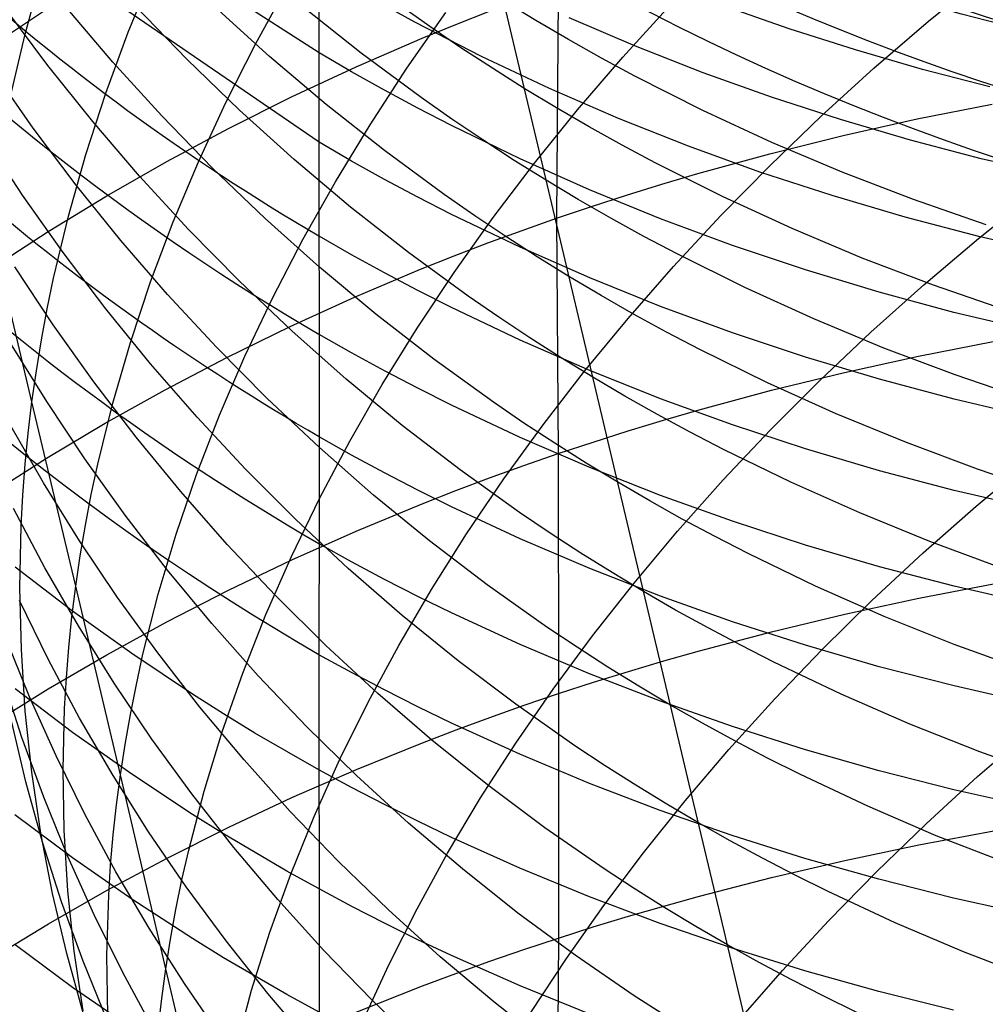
# Model space of a CAD drawing. Extents: x -383 to 1849, y -1185 to -529.
# Tile 581 of 656: x 401.89 to 407.95, y -951.74 to -945.55. Entities that reach past the tile are written whole.
import ezdxf

# ---------------------------------------------------------------- set-up
doc = ezdxf.new("R2010")
doc.units = 0
doc.layers.add('PREDEFINITO', color=7, linetype='CONTINUOUS')

msp = doc.modelspace()

# ---------------------------------------------------------------- linework, layer by layer
at = {"layer": 'PREDEFINITO'}
for p, q in [((401.9226, -945.644, 517.189), (402.0309, -945.252, 516.9198)), ((403.7684, -946.3237, 604.3655), (402.209, -945.2531, 604.8868)), ((402.5699, -945.6331, 514.9336), (402.7264, -945.2523, 514.67)), ((403.7685, -945.7612, 602.9752), (402.9988, -945.2667, 603.205)), ((407.5962, -945.5642, 505.662), (407.9491, -945.2771, 505.4761)), ((403.3715, -945.7039, 512.7018), (403.5736, -945.3373, 512.4467)), ((403.768, -945.3145, 601.8071), (403.7682, -946.2282, 604.1103)), ((405.0266, -945.8565, 546.5505), (404.898, -945.3111, 547.9862)), ((405.2709, -945.3422, 648.1755), (405.261, -946.8007, 649.5627)), ((404.3707, -945.5698, 601.4219), (404.1647, -945.4574, 601.4721)), ((404.4647, -945.5977, 546.4166), (404.2722, -945.4618, 546.3546)), ((405.1302, -945.5587, 548.0854), (404.9275, -945.4352, 548.0307)), ((405.6764, -945.789, 508.1343), (405.9725, -945.4644, 507.9125)), ((406.7214, -945.6107, 598.1858), (406.31, -945.4661, 598.2463)), ((401.6997, -945.7249, 644.957), (402.0568, -945.4886, 645.1948)), ((402.0643, -945.8413, 537.6916), (401.7944, -945.4802, 537.4961)), ((402.4726, -945.8209, 539.5108), (402.1771, -945.4739, 539.3291)), ((402.9372, -945.8023, 541.2985), (402.6171, -945.4712, 541.1309)), ((403.4583, -945.7858, 543.0574), (403.1146, -945.4732, 542.9045)), ((404.0333, -945.7648, 544.7839), (403.667, -945.4735, 544.646)), ((404.3203, -945.8594, 510.5055), (404.5653, -945.5095, 510.2619)), ((404.6273, -945.5846, 647.9286), (404.8398, -945.5012, 648.0137)), ((404.789, -945.7846, 601.3256), (404.3707, -945.5698, 601.4219)), ((404.4168, -945.6705, 647.8406), (404.6273, -945.5846, 647.9286)), ((405.3354, -945.6787, 548.1391), (405.1302, -945.5587, 548.0854)), ((405.7572, -945.7209, 599.7365), (405.3402, -945.5426, 599.8135)), ((407.2538, -945.8588, 505.8565), (407.5962, -945.5642, 505.662)), ((401.8307, -946.0374, 517.4617), (401.9226, -945.644, 517.189)), ((402.4288, -946.0163, 515.2016), (402.5699, -945.6331, 514.9336)), ((404.6597, -945.7303, 546.4776), (404.4647, -945.5977, 546.4166)), ((407.1376, -945.7439, 598.1294), (406.7214, -945.6107, 598.1858)), ((403.1838, -946.074, 512.9621), (403.3715, -945.7039, 512.7018)), ((404.0023, -945.8497, 647.6566), (404.4168, -945.6705, 647.8406)), ((405.5428, -945.7951, 548.1917), (405.3354, -945.6787, 548.1391)), ((403.9733, -945.8807, 602.9193), (403.7685, -945.7612, 602.9752)), ((404.41, -946.0436, 544.918), (404.0333, -945.7648, 544.7839)), ((404.8572, -945.8595, 546.5377), (404.6597, -945.7303, 546.4776)), ((406.1805, -945.8868, 599.6642), (405.7572, -945.7209, 599.7365)), ((407.5581, -945.8658, 598.0771), (407.1376, -945.7439, 598.1294)), ((402.7801, -946.1583, 539.6894), (402.4726, -945.8209, 539.5108)), ((403.2689, -946.1228, 541.4627), (402.9372, -945.8023, 541.2985)), ((403.8131, -946.0867, 543.2067), (403.4583, -945.7858, 543.0574)), ((405.2154, -945.9861, 601.2346), (404.789, -945.7846, 601.3256)), ((405.3925, -946.1194, 508.3635), (405.6764, -945.789, 508.1343)), ((405.7525, -945.9081, 548.2434), (405.5428, -945.7951, 548.1917)), ((401.9733, -946.2349, 536.0495), (401.7171, -945.8695, 535.8431)), ((402.3467, -946.1938, 537.8843), (402.0643, -945.8413, 537.6916)), ((403.5965, -946.0385, 647.4619), (404.0023, -945.8497, 647.6566)), ((404.1804, -945.9969, 602.8648), (403.9733, -945.8807, 602.9193)), ((404.0888, -946.2136, 510.7551), (404.3203, -945.8594, 510.5055)), ((405.0572, -945.9853, 546.5967), (404.8572, -945.8595, 546.5377)), ((405.1627, -946.4285, 545.126), (405.0266, -945.8565, 546.5505)), ((406.6096, -946.0404, 599.5965), (406.1805, -945.8868, 599.6642)), ((406.9221, -946.1603, 506.0595), (407.2538, -945.8588, 505.8565)), ((407.9827, -945.9762, 598.029), (407.5581, -945.8658, 598.0771)), ((406.1784, -946.1233, 548.3437), (405.7525, -945.9081, 548.2434)), ((402.3034, -946.4015, 515.4737), (402.4288, -946.0163, 515.2016)), ((404.3898, -946.1097, 602.8118), (404.1804, -945.9969, 602.8648)), ((405.2596, -946.1076, 546.6547), (405.0572, -945.9853, 546.5967)), ((405.6492, -946.1743, 601.149), (405.2154, -945.9861, 601.2346)), ((403.0109, -946.447, 513.2274), (403.1838, -946.074, 512.9621)), ((403.1998, -946.2366, 647.2569), (403.5965, -946.0385, 647.4619)), ((404.6023, -946.1782, 544.9835), (404.41, -946.0436, 544.918)), ((407.0441, -946.1817, 599.5336), (406.6096, -946.0404, 599.5965)), ((407.5252, -946.1775, 650.2086), (407.9958, -946.0836, 650.3027)), ((403.6118, -946.4323, 541.6233), (403.2689, -946.1228, 541.4627)), ((404.1786, -946.3757, 543.3522), (403.8131, -946.0867, 543.2067)), ((404.6013, -946.2191, 602.7602), (404.3898, -946.1097, 602.8118)), ((405.1209, -946.4551, 508.5996), (405.3925, -946.1194, 508.3635)), ((405.4644, -946.2264, 546.7116), (405.2596, -946.1076, 546.6547)), ((406.6124, -946.3244, 548.4399), (406.1784, -946.1233, 548.3437)), ((402.6414, -946.5371, 538.074), (402.3467, -946.1938, 537.8843)), ((403.0993, -946.4857, 539.8647), (402.7801, -946.1583, 539.6894)), ((404.7971, -946.3095, 545.048), (404.6023, -946.1782, 544.9835)), ((406.0901, -946.3492, 601.0688), (405.6492, -946.1743, 601.149)), ((406.6015, -946.4686, 506.2706), (406.9221, -946.1603, 506.0595)), ((407.4836, -946.3105, 599.4754), (407.0441, -946.1817, 599.5336)), ((407.0598, -946.2816, 650.1029), (407.5252, -946.1775, 650.2086)), ((402.2422, -946.5922, 536.2532), (401.9733, -946.2349, 536.0495)), ((402.8125, -946.4437, 647.0419), (403.1998, -946.2366, 647.2569)), ((403.7682, -946.2282, 604.1103), (403.7682, -946.8182, 605.4903)), ((403.871, -946.5719, 511.0107), (404.0888, -946.2136, 510.7551)), ((405.0308, -946.4277, 602.6613), (404.6013, -946.2191, 602.7602)), ((405.6715, -946.3417, 546.7675), (405.4644, -946.2264, 546.7116)), ((401.9055, -946.6555, 534.4038), (401.6633, -946.2865, 534.1867)), ((403.9732, -946.442, 604.3073), (403.7684, -946.3237, 604.3655)), ((404.9945, -946.4374, 545.1115), (404.7971, -946.3095, 545.048)), ((406.6002, -946.396, 649.9855), (407.0598, -946.2816, 650.1029)), ((407.054, -946.5113, 548.5319), (406.6124, -946.3244, 548.4399)), ((407.9274, -946.427, 599.422), (407.4836, -946.3105, 599.4754)), ((404.5548, -946.6522, 543.4936), (404.1786, -946.3757, 543.3522)), ((405.8808, -946.4535, 546.8223), (405.6715, -946.3417, 546.7675)), ((406.5374, -946.5107, 600.994), (406.0901, -946.3492, 601.0688)), ((402.194, -946.7883, 515.7499), (402.3034, -946.4015, 515.4737)), ((402.4349, -946.6595, 646.8173), (402.8125, -946.4437, 647.0419)), ((402.853, -946.8227, 513.4975), (403.0109, -946.447, 513.2274)), ((403.9659, -946.7304, 541.7801), (403.6118, -946.4323, 541.6233)), ((404.1803, -946.5569, 604.2506), (403.9732, -946.442, 604.3073)), ((404.8621, -946.7958, 508.8424), (405.1209, -946.4551, 508.5996)), ((405.1943, -946.5619, 545.1738), (404.9945, -946.4374, 545.1115)), ((405.4683, -946.6226, 602.5682), (405.0308, -946.4277, 602.6613)), ((405.3051, -947.0279, 543.7138), (405.1627, -946.4285, 545.126)), ((406.306, -946.6667, 546.9287), (405.8808, -946.4535, 546.8223)), ((406.1468, -946.5206, 649.8563), (406.6002, -946.396, 649.9855)), ((408.3753, -946.531, 599.3734), (407.9274, -946.427, 599.422)), ((403.4302, -946.8026, 540.0364), (403.0993, -946.4857, 539.8647)), ((406.2923, -946.7832, 506.4897), (406.6015, -946.4686, 506.2706)), ((406.9906, -946.6588, 600.9246), (406.5374, -946.5107, 600.994)), ((407.5027, -946.684, 548.6197), (407.054, -946.5113, 548.5319)), ((402.9481, -946.8709, 538.2605), (402.6414, -946.5371, 538.074)), ((403.6673, -946.9339, 511.2718), (403.871, -946.5719, 511.0107)), ((404.3897, -946.6685, 604.1954), (404.1803, -946.5569, 604.2506)), ((405.3966, -946.683, 545.2351), (405.1943, -946.5619, 545.1738)), ((405.9226, -946.5868, 649.7874), (406.1468, -946.5206, 649.8563)), ((402.5238, -946.9408, 536.454), (402.2422, -946.5922, 536.2532)), ((405.9133, -946.8039, 602.481), (405.4683, -946.6226, 602.5682)), ((405.7002, -946.6555, 649.7154), (405.9226, -946.5868, 649.7874)), ((402.1607, -947.0169, 534.6184), (401.9055, -946.6555, 534.4038)), ((402.0672, -946.8836, 646.5833), (402.4349, -946.6595, 646.8173)), ((404.6013, -946.7767, 604.1417), (404.3897, -946.6685, 604.1954)), ((404.7468, -946.7857, 543.5627), (404.5548, -946.6522, 543.4936)), ((405.6013, -946.8005, 545.2953), (405.3966, -946.683, 545.2351)), ((405.4796, -946.7268, 649.6405), (405.7002, -946.6555, 649.7154)), ((406.7393, -946.8658, 547.0308), (406.306, -946.6667, 546.9287)), ((407.4493, -946.7935, 600.8606), (406.9906, -946.6588, 600.9246)), ((407.9579, -946.8425, 548.7033), (407.5027, -946.684, 548.6197)), ((407.9105, -946.9278, 504.2472), (408.2638, -946.6448, 504.058)), ((404.3308, -947.0164, 541.9328), (403.9659, -946.7304, 541.7801)), ((405.261, -946.8007, 649.5627), (405.4796, -946.7268, 649.6405)), ((401.9653, -947.9546, 516.5996), (401.6973, -946.8264, 518.0172)), ((402.101, -947.1764, 516.0297), (402.194, -946.7883, 515.7499)), ((402.7105, -947.2007, 513.7721), (402.853, -946.8227, 513.4975)), ((403.7723, -947.1085, 540.2043), (403.4302, -946.8026, 540.0364)), ((403.7682, -946.8182, 605.4903), (403.7683, -947.4357, 606.859)), ((405.0309, -946.983, 604.0388), (404.6013, -946.7767, 604.1417)), ((404.6164, -947.1412, 509.0917), (404.8621, -946.7958, 508.8424)), ((404.9413, -946.9158, 543.6307), (404.7468, -946.7857, 543.5627)), ((405.0443, -946.8772, 649.4819), (405.261, -946.8007, 649.5627)), ((405.261, -946.8007, 649.5627), (405.2713, -948.2786, 650.9282)), ((405.8083, -946.9146, 545.3543), (405.6013, -946.8005, 545.2953)), ((406.3651, -946.9715, 602.3996), (405.9133, -946.8039, 602.481)), ((405.9948, -947.1037, 506.7164), (406.2923, -946.7832, 506.4897)), ((407.9129, -946.9147, 600.8021), (407.4493, -946.7935, 600.8606)), ((401.7099, -947.1158, 646.3405), (402.0672, -946.8836, 646.5833)), ((403.2667, -947.1948, 538.4435), (402.9481, -946.8709, 538.2605)), ((404.8297, -946.9562, 649.3982), (405.0443, -946.8772, 649.4819)), ((407.1802, -947.0509, 547.1285), (406.7393, -946.8658, 547.0308)), ((402.8176, -947.2804, 536.6517), (402.5238, -946.9408, 536.454)), ((403.478, -947.2991, 511.5383), (403.6673, -946.9339, 511.2718)), ((403.9731, -947.0306, 605.6844), (403.7683, -946.9135, 605.745)), ((405.1383, -947.0427, 543.6976), (404.9413, -946.9158, 543.6307)), ((406.0175, -947.0252, 545.4122), (405.8083, -946.9146, 545.3543)), ((407.5676, -947.2181, 504.4452), (407.9105, -946.9278, 504.2472)), ((408.3809, -947.0224, 600.7491), (407.9129, -946.9147, 600.8021)), ((404.6171, -947.0377, 649.3116), (404.8297, -946.9562, 649.3982)), ((405.4685, -947.1758, 603.942), (405.0309, -946.983, 604.0388)), ((406.8233, -947.1254, 602.3241), (406.3651, -946.9715, 602.3996)), ((402.4287, -947.3701, 534.8302), (402.1607, -947.0169, 534.6184)), ((404.1803, -947.1444, 605.6254), (403.9731, -947.0306, 605.6844)), ((404.7062, -947.2902, 542.0813), (404.3308, -947.0164, 541.9328)), ((404.4065, -947.1216, 649.2222), (404.6171, -947.0377, 649.3116)), ((405.3379, -947.1661, 543.7634), (405.1383, -947.0427, 543.6976)), ((405.454, -947.6557, 542.3134), (405.3051, -947.0279, 543.7138)), ((406.4425, -947.236, 545.5247), (406.0175, -947.0252, 545.4122)), ((407.6281, -947.2218, 547.2218), (407.1802, -947.0509, 547.1285)), ((402.0989, -947.47, 532.9808), (401.8577, -947.1052, 532.7555)), ((404.1256, -947.4031, 540.3683), (403.7723, -947.1085, 540.2043)), ((403.992, -947.2968, 649.035), (404.4065, -947.1216, 649.2222)), ((405.7094, -947.4298, 506.9505), (405.9948, -947.1037, 506.7164)), ((407.2874, -947.2655, 602.2544), (406.8233, -947.1254, 602.3241)), ((402.0607, -947.3707, 516.1709), (402.101, -947.1764, 516.0297)), ((403.5968, -947.5082, 538.6228), (403.2667, -947.1948, 538.4435)), ((404.3897, -947.2548, 605.5681), (404.1803, -947.1444, 605.6254)), ((404.3841, -947.4908, 509.3473), (404.6164, -947.1412, 509.0917)), ((405.5398, -947.286, 543.828), (405.3379, -947.1661, 543.7634)), ((405.9135, -947.3551, 603.8513), (405.4685, -947.1758, 603.942)), ((402.5838, -947.5806, 514.051), (402.7105, -947.2007, 513.7721)), ((404.6013, -947.3619, 605.5122), (404.3897, -947.2548, 605.5681)), ((406.8756, -947.4328, 545.6325), (406.4425, -947.236, 545.5247)), ((407.2354, -947.5152, 504.652), (407.5676, -947.2181, 504.4452)), ((408.0826, -947.3787, 547.3106), (407.6281, -947.2218, 547.2218)), ((403.1234, -947.6105, 536.846), (402.8176, -947.2804, 536.6517)), ((403.3034, -947.6673, 511.81), (403.478, -947.2991, 511.5383)), ((403.5862, -947.4813, 648.837), (403.992, -947.2968, 649.035)), ((404.8978, -947.4222, 542.1539), (404.7062, -947.2902, 542.0813)), ((405.7442, -947.4025, 543.8915), (405.5398, -947.286, 543.828)), ((407.7566, -947.3919, 602.1906), (407.2874, -947.2655, 602.2544)), ((402.0247, -947.5653, 516.313), (402.0607, -947.3707, 516.1709)), ((402.7092, -947.7148, 535.039), (402.4287, -947.3701, 534.8302)), ((405.0309, -947.5661, 605.4053), (404.6013, -947.3619, 605.5122)), ((406.3655, -947.5209, 603.7667), (405.9135, -947.3551, 603.8513)), ((403.7683, -947.4357, 606.859), (403.7685, -948.0793, 608.2162)), ((404.4897, -947.6858, 540.5281), (404.1256, -947.4031, 540.3683)), ((405.092, -947.551, 542.2253), (404.8978, -947.4222, 542.1539)), ((405.4364, -947.7612, 507.1918), (405.7094, -947.4298, 506.9505)), ((405.9509, -947.5156, 543.9537), (405.7442, -947.4025, 543.8915)), ((407.3164, -947.6157, 545.7358), (406.8756, -947.4328, 545.6325)), ((408.2306, -947.5046, 602.1328), (407.7566, -947.3919, 602.1906)), ((402.3531, -947.8271, 533.2035), (402.0989, -947.47, 532.9808)), ((403.1895, -947.6749, 648.6286), (403.5862, -947.4813, 648.837)), ((404.1655, -947.8443, 509.6088), (404.3841, -947.4908, 509.3473)), ((401.9929, -947.7599, 516.4559), (402.0247, -947.5653, 516.313)), ((403.9382, -947.8107, 538.7982), (403.5968, -947.5082, 538.6228)), ((403.9733, -947.6467, 607.0502), (403.7685, -947.5308, 607.113)), ((405.4685, -947.757, 605.3047), (405.0309, -947.5661, 605.4053)), ((405.2887, -947.6765, 542.2956), (405.092, -947.551, 542.2253)), ((406.1599, -947.6251, 544.0148), (405.9509, -947.5156, 543.9537)), ((406.8238, -947.6731, 603.6882), (406.3655, -947.5209, 603.7667)), ((406.9143, -947.8189, 504.867), (407.2354, -947.5152, 504.652)), ((402.0581, -947.9519, 531.3414), (401.8312, -947.5844, 531.1056)), ((402.473, -947.9621, 514.334), (402.5838, -947.5806, 514.051)), ((403.4411, -947.9307, 537.0367), (403.1234, -947.6105, 536.846)), ((406.5844, -947.8339, 544.1334), (406.1599, -947.6251, 544.0148)), ((407.7643, -947.7845, 545.8344), (407.3164, -947.6157, 545.7358)), ((407.5336, -947.6666, 651.588), (408.0037, -947.5743, 651.6842)), ((402.8023, -947.8773, 648.41), (403.1895, -947.6749, 648.6286)), ((403.1439, -948.038, 512.0865), (403.3034, -947.6673, 511.81)), ((404.1804, -947.7593, 606.9889), (403.9733, -947.6467, 607.0502)), ((404.8644, -947.9562, 540.6834), (404.4897, -947.6858, 540.5281)), ((405.488, -947.7986, 542.3647), (405.2887, -947.6765, 542.2956)), ((405.6097, -948.3109, 540.927), (405.454, -947.6557, 542.3134)), ((407.2878, -947.8117, 603.6158), (406.8238, -947.6731, 603.6882)), ((407.0687, -947.7689, 651.48), (407.5336, -947.6666, 651.588)), ((403.002, -948.0505, 535.2446), (402.7092, -947.7148, 535.039)), ((401.9653, -947.9546, 516.5996), (401.9929, -947.7599, 516.4559)), ((404.2908, -948.1019, 538.9694), (403.9382, -947.8107, 538.7982)), ((404.3898, -947.8687, 606.9294), (404.1804, -947.7593, 606.9889)), ((405.1762, -948.0974, 507.44), (405.4364, -947.7612, 507.1918)), ((405.9135, -947.9345, 605.2105), (405.4685, -947.757, 605.3047)), ((405.6896, -947.9173, 542.4326), (405.488, -947.7986, 542.3647)), ((406.6095, -947.8812, 651.36), (407.0687, -947.7689, 651.48)), ((407.7572, -947.9367, 603.5497), (407.2878, -947.8117, 603.6158)), ((408.2188, -947.9394, 545.9282), (407.7643, -947.7845, 545.8344)), ((402.6201, -948.1762, 533.4233), (402.3531, -947.8271, 533.2035)), ((402.4248, -948.0881, 648.1816), (402.8023, -947.8773, 648.41)), ((403.961, -948.2014, 509.876), (404.1655, -947.8443, 509.6088)), ((404.6014, -947.9747, 606.8714), (404.3898, -947.8687, 606.9294)), ((407.0171, -948.0287, 544.2472), (406.5844, -947.8339, 544.1334)), ((406.6046, -948.1287, 505.0902), (406.9143, -947.8189, 504.867)), ((403.7704, -948.2405, 537.2236), (403.4411, -947.9307, 537.0367)), ((405.8937, -948.0325, 542.4992), (405.6896, -947.9173, 542.4326)), ((406.3654, -948.0985, 605.1226), (405.9135, -947.9345, 605.2105)), ((406.1565, -948.0036, 651.2281), (406.6095, -947.8812, 651.36)), ((408.2312, -948.048, 603.4897), (407.7572, -947.9367, 603.5497)), ((401.9421, -948.1494, 516.744), (401.9653, -947.9546, 516.5996)), ((402.2401, -949.1119, 515.2047), (401.9653, -947.9546, 516.5996)), ((402.2982, -948.3122, 531.5748), (402.0581, -947.9519, 531.3414)), ((402.3786, -948.3447, 514.6207), (402.473, -947.9621, 514.334)), ((405.031, -948.1769, 606.7604), (404.6014, -947.9747, 606.8714)), ((405.0556, -948.0867, 540.7594), (404.8644, -947.9562, 540.6834)), ((402.9997, -948.4109, 512.3677), (403.1439, -948.038, 512.0865)), ((403.3068, -948.3769, 535.4467), (403.002, -948.0505, 535.2446)), ((406.1001, -948.1443, 542.5646), (405.8937, -948.0325, 542.4992)), ((405.9325, -948.0686, 651.1576), (406.1565, -948.0036, 651.2281)), ((407.4574, -948.2097, 544.3561), (407.0171, -948.0287, 544.2472)), ((402.0387, -948.4629, 529.7005), (401.8265, -948.0933, 529.4544)), ((402.0574, -948.3071, 647.9437), (402.4248, -948.0881, 648.1816)), ((403.7685, -948.0793, 608.2162), (403.7685, -948.7502, 609.5606)), ((404.6542, -948.3814, 539.1363), (404.2908, -948.1019, 538.9694)), ((404.9289, -948.4381, 507.6947), (405.1762, -948.0974, 507.44)), ((405.2495, -948.214, 540.8342), (405.0556, -948.0867, 540.7594)), ((405.7103, -948.1361, 651.0842), (405.9325, -948.0686, 651.1576)), ((406.8237, -948.2491, 605.0411), (406.3654, -948.0985, 605.1226)), ((401.9233, -948.3441, 516.8892), (401.9421, -948.1494, 516.744)), ((402.8996, -948.5168, 533.6401), (402.6201, -948.1762, 533.4233)), ((403.9734, -948.2888, 608.4044), (403.7686, -948.174, 608.4696)), ((405.4686, -948.3659, 606.656), (405.031, -948.1769, 606.7604)), ((405.4899, -948.2061, 651.0077), (405.7103, -948.1361, 651.0842)), ((406.3088, -948.2527, 542.6288), (406.1001, -948.1443, 542.5646)), ((406.3067, -948.4444, 505.3212), (406.6046, -948.1287, 505.0902)), ((404.1111, -948.5396, 537.4064), (403.7704, -948.2405, 537.2236)), ((403.7708, -948.5616, 510.1488), (403.961, -948.2014, 509.876)), ((405.4458, -948.338, 540.9077), (405.2495, -948.214, 540.8342)), ((405.2713, -948.2786, 650.9282), (405.4899, -948.2061, 651.0077)), ((407.2878, -948.3863, 604.966), (406.8237, -948.2491, 605.0411)), ((407.9049, -948.3767, 544.4601), (407.4574, -948.2097, 544.3561)), ((401.7002, -948.5339, 647.6968), (402.0574, -948.3071, 647.9437)), ((404.1805, -948.4004, 608.3409), (403.9734, -948.2888, 608.4044)), ((405.0548, -948.3536, 650.8457), (405.2713, -948.2786, 650.9282)), ((405.2713, -948.2786, 650.9282), (405.273, -949.786, 652.2607)), ((405.7712, -948.9925, 539.5537), (405.6097, -948.3109, 540.927)), ((406.7327, -948.4591, 542.7534), (406.3088, -948.2527, 542.6288)), ((401.9086, -948.5388, 517.035), (401.9233, -948.3441, 516.8892)), ((402.5514, -948.665, 531.8055), (402.2982, -948.3122, 531.5748)), ((402.3376, -948.5363, 514.7654), (402.3786, -948.3447, 514.6207)), ((404.8402, -948.4312, 650.7603), (405.0548, -948.3536, 650.8457)), ((405.6447, -948.4586, 540.98), (405.4458, -948.338, 540.9077)), ((405.9136, -948.5415, 606.5583), (405.4686, -948.3659, 606.656)), ((407.8956, -948.6085, 503.0696), (408.2395, -948.3217, 502.8672)), ((402.8713, -948.7856, 512.6533), (402.9997, -948.4109, 512.3677)), ((403.6235, -948.6934, 535.6451), (403.3068, -948.3769, 535.4467)), ((404.3898, -948.5086, 608.2791), (404.1805, -948.4004, 608.3409)), ((404.6277, -948.5111, 650.6719), (404.8402, -948.4312, 650.7603)), ((405.0283, -948.6487, 539.2986), (404.6542, -948.3814, 539.1363)), ((407.7571, -948.5099, 604.8973), (407.2878, -948.3863, 604.966)), ((408.3589, -948.5297, 544.5591), (407.9049, -948.3767, 544.4601)), ((402.2645, -948.8258, 529.9444), (402.0387, -948.4629, 529.7005)), ((404.6951, -948.783, 507.9559), (404.9289, -948.4381, 507.6947)), ((405.846, -948.5758, 541.0511), (405.6447, -948.4586, 540.98)), ((406.0207, -948.7655, 505.5598), (406.3067, -948.4444, 505.3212)), ((407.1648, -948.6517, 542.873), (406.7327, -948.4591, 542.7534)), ((401.8982, -948.7333, 517.1814), (401.9086, -948.5388, 517.035)), ((402.3009, -948.7281, 514.911), (402.3376, -948.5363, 514.7654)), ((403.1915, -948.8485, 533.8535), (402.8996, -948.5168, 533.6401)), ((404.4628, -948.8274, 537.5849), (404.1111, -948.5396, 537.4064)), ((404.6014, -948.6136, 608.219), (404.3898, -948.5086, 608.2791)), ((404.4172, -948.5935, 650.5806), (404.6277, -948.5111, 650.6719)), ((406.3655, -948.7039, 606.4671), (405.9136, -948.5415, 606.5583)), ((408.2311, -948.6201, 604.8351), (407.7571, -948.5099, 604.8973)), ((403.5953, -948.9246, 510.4268), (403.7708, -948.5616, 510.1488)), ((404.0027, -948.7654, 650.3896), (404.4172, -948.5935, 650.5806)), ((405.031, -948.8137, 608.104), (404.6014, -948.6136, 608.219)), ((406.0498, -948.6896, 541.1209), (405.846, -948.5758, 541.0511)), ((407.5625, -948.9021, 503.2807), (407.8956, -948.6085, 503.0696)), ((402.0457, -948.9959, 528.0547), (401.8484, -948.6244, 527.7983)), ((402.8174, -949.0097, 532.0332), (402.5514, -948.665, 531.8055)), ((405.2192, -948.7777, 539.3779), (405.0283, -948.6487, 539.2986)), ((407.6046, -948.8304, 542.9874), (407.1648, -948.6517, 542.873)), ((401.8901, -949.1218, 517.476), (401.8982, -948.7333, 517.1814)), ((402.2684, -948.9199, 515.0575), (402.3009, -948.7281, 514.911)), ((403.9517, -948.9996, 535.8395), (403.6235, -948.6934, 535.6451)), ((406.2559, -948.8, 541.1894), (406.0498, -948.6896, 541.1209)), ((406.8238, -948.853, 606.3826), (406.3655, -948.7039, 606.4671)), ((402.7588, -949.1618, 512.943), (402.8713, -948.7856, 512.6533)), ((403.597, -948.9464, 650.1876), (404.0027, -948.7654, 650.3896)), ((403.7685, -948.7502, 609.5606), (403.7678, -949.4476, 610.8909)), ((404.4749, -949.1316, 508.2232), (404.6951, -948.783, 507.9559)), ((405.4128, -948.9034, 539.456), (405.2192, -948.7777, 539.3779)), ((405.7472, -949.0917, 505.8056), (406.0207, -948.7655, 505.5598)), ((406.4642, -948.907, 541.2566), (406.2559, -948.8, 541.1894)), ((402.5036, -949.1816, 530.1858), (402.2645, -948.8258, 529.9444)), ((403.4954, -949.1708, 534.0632), (403.1915, -948.8485, 533.8535)), ((403.9733, -948.9582, 609.7458), (403.7686, -948.8447, 609.8132)), ((404.8255, -949.1035, 537.7588), (404.4628, -948.8274, 537.5849)), ((405.4685, -949.0007, 607.9959), (405.031, -948.8137, 608.104)), ((407.2879, -948.9888, 606.3048), (406.8238, -948.853, 606.3826)), ((408.0516, -948.9954, 543.0968), (407.6046, -948.8304, 542.9874)), ((402.2401, -949.1119, 515.2047), (402.2684, -948.9199, 515.0575)), ((403.4348, -949.2901, 510.7097), (403.5953, -948.9246, 510.4268)), ((405.6088, -949.0259, 539.5329), (405.4128, -948.9034, 539.456)), ((406.8875, -949.1108, 541.387), (406.4642, -948.907, 541.2566)), ((407.2403, -949.202, 503.5004), (407.5625, -948.9021, 503.2807)), ((402.22, -949.2684, 613.0978), (401.8589, -948.991, 613.2748)), ((403.2003, -949.1363, 649.9749), (403.597, -948.9464, 650.1876)), ((404.1804, -949.0685, 609.6801), (403.9733, -948.9582, 609.7458)), ((407.7572, -949.1111, 606.2337), (407.2879, -948.9888, 606.3048)), ((402.2568, -949.361, 528.3092), (402.0457, -948.9959, 528.0547)), ((403.0959, -949.346, 532.2578), (402.8174, -949.0097, 532.0332)), ((404.2914, -949.2951, 536.0297), (403.9517, -948.9996, 535.8395)), ((405.9134, -949.1746, 607.8946), (405.4685, -949.0007, 607.9959)), ((405.8074, -949.1451, 539.6084), (405.6088, -949.0259, 539.5329)), ((405.939, -949.7003, 538.1944), (405.7712, -948.9925, 539.5537)), ((402.2162, -949.3038, 515.3527), (402.2401, -949.1119, 515.2047)), ((402.5208, -950.2953, 513.8345), (402.2401, -949.1119, 515.2047)), ((404.3898, -949.1755, 609.6162), (404.1804, -949.0685, 609.6801)), ((405.1988, -949.3676, 537.928), (404.8255, -949.1035, 537.7588)), ((405.4863, -949.4227, 506.0586), (405.7472, -949.0917, 505.8056)), ((407.319, -949.3009, 541.5123), (406.8875, -949.1108, 541.387)), ((407.5352, -949.187, 652.9326), (408.0052, -949.0967, 653.0306)), ((408.2312, -949.2201, 606.1693), (407.7572, -949.1111, 606.2337)), ((401.8986, -949.5093, 517.7726), (401.8901, -949.1218, 517.476)), ((402.6627, -949.5391, 513.2366), (402.7588, -949.1618, 512.943)), ((402.813, -949.3347, 649.7519), (403.2003, -949.1363, 649.9749)), ((403.8111, -949.4834, 534.2692), (403.4954, -949.1708, 534.0632)), ((404.2688, -949.4837, 508.4963), (404.4749, -949.1316, 508.2232)), ((404.6013, -949.2793, 609.554), (404.3898, -949.1755, 609.6162)), ((406.0084, -949.2609, 539.6826), (405.8074, -949.1451, 539.6084)), ((406.3653, -949.3352, 607.8002), (405.9134, -949.1746, 607.8946)), ((402.0684, -949.5739, 526.4191), (401.8862, -949.2021, 526.1532)), ((402.7557, -949.5298, 530.4245), (402.5036, -949.1816, 530.1858)), ((406.9296, -949.5079, 503.7284), (407.2403, -949.202, 503.5004)), ((407.0704, -949.2872, 652.8226), (407.5352, -949.187, 652.9326)), ((402.5917, -949.5349, 612.9273), (402.22, -949.2684, 613.0978)), ((403.2897, -949.6577, 510.9974), (403.4348, -949.2901, 510.7097)), ((404.6421, -949.5795, 536.2154), (404.2914, -949.2951, 536.0297)), ((405.0308, -949.4772, 609.4351), (404.6013, -949.2793, 609.554)), ((406.2119, -949.3733, 539.7555), (406.0084, -949.2609, 539.6826)), ((406.6112, -949.3972, 652.7004), (407.0704, -949.2872, 652.8226)), ((402.1966, -949.4957, 515.5015), (402.2162, -949.3038, 515.3527)), ((402.4814, -949.7196, 528.5613), (402.2568, -949.361, 528.3092)), ((402.4353, -949.5415, 649.5189), (402.813, -949.3347, 649.7519)), ((403.3868, -949.6735, 532.4789), (403.0959, -949.346, 532.2578)), ((406.8236, -949.4826, 607.7128), (406.3653, -949.3352, 607.8002)), ((407.7582, -949.4774, 541.6322), (407.319, -949.3009, 541.5123)), ((405.3893, -949.495, 538.0107), (405.1988, -949.3676, 537.928)), ((405.2385, -949.7581, 506.3183), (405.4863, -949.4227, 506.0586)), ((406.1582, -949.5169, 652.566), (406.6112, -949.3972, 652.7004)), ((406.4177, -949.4823, 539.8271), (406.2119, -949.3733, 539.7555)), ((401.95, -949.8051, 524.5055), (401.7977, -949.4281, 524.229)), ((403.7678, -949.4476, 610.8909), (403.7678, -950.1703, 612.2065)), ((404.1384, -949.7858, 534.4709), (403.8111, -949.4834, 534.2692)), ((404.077, -949.8389, 508.775), (404.2688, -949.4837, 508.4963)), ((405.4683, -949.662, 609.3232), (405.0308, -949.4772, 609.4351)), ((406.6257, -949.588, 539.8973), (406.4177, -949.4823, 539.8271)), ((407.2876, -949.6169, 607.6323), (406.8236, -949.4826, 607.7128)), ((408.2047, -949.6401, 541.7467), (407.7582, -949.4774, 541.6322)), ((401.9236, -949.8954, 518.0709), (401.8986, -949.5093, 517.7726)), ((402.0677, -949.7562, 649.2763), (402.4353, -949.5415, 649.5189)), ((402.1813, -949.6876, 515.6509), (402.1966, -949.4957, 515.5015)), ((402.9738, -949.7899, 612.7636), (402.5917, -949.5349, 612.9273)), ((402.6209, -949.728, 513.3848), (402.6627, -949.5391, 513.2366)), ((403.0206, -949.8701, 530.6601), (402.7557, -949.5298, 530.4245)), ((403.9726, -949.654, 611.073), (403.7679, -949.5418, 611.1427)), ((405.5825, -949.6191, 538.0921), (405.3893, -949.495, 538.0107)), ((405.9342, -949.5805, 652.4943), (406.1582, -949.5169, 652.566)), ((406.6305, -949.8195, 503.9643), (406.9296, -949.5079, 503.7284)), ((402.2646, -949.94, 526.6832), (402.0684, -949.5739, 526.4191)), ((405.0037, -949.8524, 536.3964), (404.6421, -949.5795, 536.2154)), ((405.712, -949.6466, 652.4195), (405.9342, -949.5805, 652.4943)), ((407.0484, -949.7891, 540.0336), (406.6257, -949.588, 539.8973)), ((403.1603, -950.0269, 511.2895), (403.2897, -949.6577, 510.9974)), ((404.1795, -949.763, 611.0051), (403.9726, -949.654, 611.073)), ((405.9133, -949.8338, 609.2185), (405.4683, -949.662, 609.3232)), ((405.4915, -949.715, 652.3416), (405.712, -949.6466, 652.4195)), ((405.7782, -949.7401, 538.1722), (405.5825, -949.6191, 538.0921)), ((407.7569, -949.7378, 607.5588), (407.2876, -949.6169, 607.6323)), ((401.9025, -950.0604, 522.5748), (401.781, -949.6801, 522.2889)), ((402.1702, -949.8792, 515.801), (402.1813, -949.6876, 515.6509)), ((402.7192, -950.0711, 528.8109), (402.4814, -949.7196, 528.5613)), ((402.5833, -949.917, 513.5339), (402.6209, -949.728, 513.3848)), ((403.6897, -949.9917, 532.6962), (403.3868, -949.6735, 532.4789)), ((405.273, -949.786, 652.2607), (405.4915, -949.715, 652.3416)), ((406.113, -950.435, 536.8502), (405.939, -949.7003, 538.1944)), ((401.7103, -949.9786, 649.0244), (402.0677, -949.7562, 649.2763)), ((402.2201, -950.0297, 614.4179), (401.8589, -949.7559, 614.6004)), ((403.1686, -949.913, 612.6844), (402.9738, -949.7899, 612.7636)), ((404.4772, -950.0777, 534.6683), (404.1384, -949.7858, 534.4709)), ((404.3888, -949.8688, 610.9391), (404.1795, -949.763, 611.0051)), ((405.004, -950.0975, 506.5846), (405.2385, -949.7581, 506.3183)), ((405.0565, -949.8594, 652.1767), (405.273, -949.786, 652.2607)), ((405.273, -949.786, 652.2607), (405.2721, -951.3205, 653.5616)), ((405.9764, -949.8577, 538.2509), (405.7782, -949.7401, 538.1722)), ((407.4794, -949.9767, 540.1645), (407.0484, -949.7891, 540.0336)), ((408.231, -949.8455, 607.4923), (407.7569, -949.7378, 607.5588)), ((402.1168, -950.1771, 524.7808), (401.95, -949.8051, 524.5055)), ((403.8999, -950.1967, 509.0591), (404.077, -949.8389, 508.775)), ((405.376, -950.1132, 536.5724), (405.0037, -949.8524, 536.3964)), ((406.3651, -949.9926, 609.121), (405.9133, -949.8338, 609.2185)), ((406.3434, -950.1364, 504.208), (406.6305, -949.8195, 503.9643)), ((401.9647, -950.2796, 518.3706), (401.9236, -949.8954, 518.0709)), ((402.1606, -950.2621, 516.1029), (402.1702, -949.8792, 515.801)), ((402.5499, -950.1062, 513.6838), (402.5833, -949.917, 513.5339)), ((403.2981, -950.202, 530.8924), (403.0206, -949.8701, 530.6601)), ((403.3659, -950.0332, 612.6069), (403.1686, -949.913, 612.6844)), ((404.6002, -949.9714, 610.8749), (404.3888, -949.8688, 610.9391)), ((404.8419, -949.9353, 652.0897), (405.0565, -949.8594, 652.1767)), ((406.1771, -949.972, 538.3283), (405.9764, -949.8577, 538.2509)), ((401.926, -950.34, 520.6245), (401.8363, -949.9578, 520.3304)), ((402.4746, -950.2998, 526.9453), (402.2646, -949.94, 526.6832)), ((405.0293, -950.167, 610.752), (404.6002, -949.9714, 610.8749)), ((404.6294, -950.0135, 651.9997), (404.8419, -949.9353, 652.0897)), ((406.3802, -950.0829, 538.4042), (406.1771, -949.972, 538.3283)), ((407.9182, -950.1507, 540.2898), (407.4794, -949.9767, 540.1645)), ((402.5919, -950.2927, 614.2422), (402.2201, -950.0297, 614.4179)), ((403.0468, -950.3975, 511.5858), (403.1603, -950.0269, 511.2895)), ((403.5657, -950.1502, 612.5313), (403.3659, -950.0332, 612.6069)), ((404.0045, -950.3002, 532.9096), (403.6897, -949.9917, 532.6962)), ((404.4189, -950.0941, 651.9068), (404.6294, -950.0135, 651.9997)), ((406.8233, -950.1383, 609.0307), (406.3651, -949.9926, 609.121)), ((407.9052, -950.3068, 501.932), (408.2398, -950.0171, 501.7167)), ((402.039, -950.4366, 522.86), (401.9025, -950.0604, 522.5748)), ((402.9701, -950.4151, 529.0577), (402.7192, -950.0711, 528.8109)), ((404.0044, -950.2621, 651.7124), (404.4189, -950.0941, 651.9068)), ((404.827, -950.3584, 534.8611), (404.4772, -950.0777, 534.6683)), ((404.7832, -950.4406, 506.8571), (405.004, -950.0975, 506.5846)), ((406.5856, -950.1905, 538.4788), (406.3802, -950.0829, 538.4042)), ((402.5208, -950.2953, 513.8345), (402.5499, -950.1062, 513.6838)), ((403.768, -950.2642, 612.4575), (403.5657, -950.1502, 612.5313)), ((405.566, -950.2391, 536.6584), (405.376, -950.1132, 536.5724)), ((406.0687, -950.4582, 504.4591), (406.3434, -950.1364, 504.208)), ((407.2874, -950.2709, 608.9475), (406.8233, -950.1383, 609.0307)), ((408.3641, -950.3111, 540.4095), (407.9182, -950.1507, 540.2898)), ((402.2977, -950.5437, 525.0546), (402.1168, -950.1771, 524.7808)), ((403.588, -950.5252, 531.1211), (403.2981, -950.202, 530.8924)), ((403.7378, -950.5569, 509.3483), (403.8999, -950.1967, 509.0591)), ((403.7678, -950.1703, 612.2065), (403.7686, -950.9189, 613.5081)), ((405.4665, -950.3498, 610.6365), (405.0293, -950.167, 610.752)), ((406.7934, -950.2948, 538.552), (406.5856, -950.1905, 538.4788)), ((402.0219, -950.6617, 518.6713), (401.9647, -950.2796, 518.3706)), ((402.1677, -950.6438, 516.4069), (402.1606, -950.2621, 516.1029)), ((403.5986, -950.4392, 651.5068), (404.0044, -950.2621, 651.7124)), ((403.9726, -950.375, 612.3856), (403.768, -950.2642, 612.4575)), ((405.7587, -950.3617, 536.7431), (405.566, -950.2391, 536.6584)), ((407.7566, -950.3904, 608.8716), (407.2874, -950.2709, 608.9475)), ((402.031, -950.7189, 520.9187), (401.926, -950.34, 520.6245)), ((402.6981, -950.653, 527.2051), (402.4746, -950.2998, 526.9453)), ((402.4961, -950.4845, 513.9861), (402.5208, -950.2953, 513.8345)), ((402.8055, -951.5138, 512.4977), (402.5208, -950.2953, 513.8345)), ((402.9741, -950.5444, 614.0735), (402.5919, -950.2927, 614.2422)), ((404.331, -950.5986, 533.1187), (404.0045, -950.3002, 532.9096)), ((405.9111, -950.5197, 610.5283), (405.4665, -950.3498, 610.6365)), ((407.2154, -950.4931, 538.6941), (406.7934, -950.2948, 538.552)), ((407.5817, -950.6028, 502.1559), (407.9052, -950.3068, 501.932)), ((402.9496, -950.7691, 511.8862), (403.0468, -950.3975, 511.5858)), ((404.1795, -950.4827, 612.3156), (403.9726, -950.375, 612.3856)), ((405.1877, -950.6277, 535.049), (404.827, -950.3584, 534.8611)), ((405.9538, -950.4811, 536.8265), (405.7587, -950.3617, 536.7431)), ((408.2306, -950.4968, 608.803), (407.7566, -950.3904, 608.8716)), ((402.19, -950.8082, 523.1444), (402.039, -950.4366, 522.86)), ((403.2338, -950.7512, 529.3013), (402.9701, -950.4151, 529.0577)), ((403.2019, -950.6249, 651.2903), (403.5986, -950.4392, 651.5068)), ((404.5764, -950.787, 507.1356), (404.7832, -950.4406, 506.8571)), ((405.8066, -950.7847, 504.7175), (406.0687, -950.4582, 504.4591)), ((406.2934, -951.1955, 535.5206), (406.113, -950.435, 536.8502)), ((402.4756, -950.6736, 514.1384), (402.4961, -950.4845, 513.9861)), ((403.89, -950.8391, 531.3459), (403.588, -950.5252, 531.1211)), ((404.3888, -950.5872, 612.2475), (404.1795, -950.4827, 612.3156)), ((406.3625, -950.6767, 610.4276), (405.9111, -950.5197, 610.5283)), ((406.1515, -950.5973, 536.9084), (405.9538, -950.4811, 536.8265)), ((407.6458, -950.6781, 538.8306), (407.2154, -950.4931, 538.6941)), ((402.2199, -950.8165, 615.7215), (401.8587, -950.5464, 615.9093)), ((402.4927, -950.9045, 525.3265), (402.2977, -950.5437, 525.0546)), ((403.169, -950.6659, 613.9919), (402.9741, -950.5444, 614.0735)), ((403.5911, -950.9191, 509.6423), (403.7378, -950.5569, 509.3483)), ((404.6688, -950.8865, 533.3232), (404.331, -950.5986, 533.1187)), ((404.6002, -950.6885, 612.1813), (404.3888, -950.5872, 612.2475)), ((406.3517, -950.7102, 536.989), (406.1515, -950.5973, 536.9084)), ((402.1912, -951.024, 516.7127), (402.1677, -950.6438, 516.4069)), ((402.9348, -950.9992, 527.4622), (402.6981, -950.653, 527.2051)), ((402.8146, -950.8189, 651.0633), (403.2019, -950.6249, 651.2903)), ((405.5592, -950.8852, 535.2317), (405.1877, -950.6277, 535.049)), ((407.2694, -950.9045, 502.3883), (407.5817, -950.6028, 502.1559)), ((407.536, -950.736, 654.244), (408.0064, -950.6479, 654.3434)), ((402.0948, -951.0411, 518.9728), (402.0219, -950.6617, 518.6713)), ((402.1512, -951.094, 521.2126), (402.031, -950.7189, 520.9187)), ((402.4594, -950.8627, 514.2914), (402.4756, -950.6736, 514.1384)), ((403.3665, -950.7845, 613.9121), (403.169, -950.6659, 613.9919)), ((405.0294, -950.8816, 612.0546), (404.6002, -950.6885, 612.1813)), ((406.5542, -950.8197, 537.0681), (406.3517, -950.7102, 536.989)), ((406.8203, -950.8208, 610.3343), (406.3625, -950.6767, 610.4276)), ((408.0839, -950.8495, 538.9612), (407.6458, -950.6781, 538.8306)), ((402.9073, -950.9552, 512.0377), (402.9496, -950.7691, 511.8862)), ((403.51, -951.0791, 529.5415), (403.2338, -950.7512, 529.3013)), ((407.0708, -950.8338, 654.1322), (407.536, -950.736, 654.244)), ((402.3556, -951.1748, 523.4275), (402.19, -950.8082, 523.1444)), ((402.5918, -951.0759, 615.5406), (402.2199, -950.8165, 615.7215)), ((402.4369, -951.0211, 650.8262), (402.8146, -950.8189, 651.0633)), ((403.5664, -950.9, 613.8342), (403.3665, -950.7845, 613.9121)), ((404.2039, -951.1434, 531.5666), (403.89, -950.8391, 531.3459)), ((404.3839, -951.1364, 507.4199), (404.5764, -950.787, 507.1356)), ((405.5576, -951.1154, 504.9827), (405.8066, -950.7847, 504.7175)), ((406.7592, -950.9259, 537.1457), (406.5542, -950.8197, 537.0681)), ((406.6112, -950.9411, 654.0082), (407.0708, -950.8338, 654.1322)), ((407.2839, -950.9519, 610.2485), (406.8203, -950.8208, 610.3343)), ((402.4475, -951.0515, 514.4451), (402.4594, -950.8627, 514.2914)), ((402.7015, -951.2591, 525.5964), (402.4927, -950.9045, 525.3265)), ((403.7687, -951.0124, 613.7582), (403.5664, -950.9, 613.8342)), ((405.0178, -951.1635, 533.523), (404.6688, -950.8865, 533.3232)), ((405.4665, -951.0621, 611.9355), (405.0294, -950.8816, 612.0546)), ((405.7488, -951.0093, 535.321), (405.5592, -950.8852, 535.2317)), ((406.9688, -951.2118, 502.6289), (407.2694, -950.9045, 502.3883)), ((402.8691, -951.1413, 512.1902), (402.9073, -950.9552, 512.0377)), ((403.46, -951.2828, 509.9408), (403.5911, -950.9191, 509.6423)), ((403.7686, -950.9189, 613.5081), (403.7685, -951.6926, 614.7933)), ((406.1578, -951.0579, 653.8717), (406.6112, -950.9411, 654.0082)), ((406.9664, -951.0288, 537.2219), (406.7592, -950.9259, 537.1457)), ((407.7527, -951.0701, 610.1702), (407.2839, -950.9519, 610.2485)), ((402.0692, -951.2311, 650.5794), (402.4369, -951.0211, 650.8262)), ((402.231, -951.4025, 517.0198), (402.1912, -951.024, 516.7127)), ((403.1847, -951.3379, 527.7163), (402.9348, -950.9992, 527.4622)), ((403.9735, -951.1217, 613.6841), (403.7687, -951.0124, 613.7582)), ((405.941, -951.1303, 535.409), (405.7488, -951.0093, 535.321)), ((407.3874, -951.2247, 537.3699), (406.9664, -951.0288, 537.2219)), ((402.1833, -951.4176, 519.2746), (402.0948, -951.0411, 518.9728)), ((402.4363, -951.4286, 514.7542), (402.4475, -951.0515, 514.4451)), ((402.974, -951.3242, 615.367), (402.5918, -951.0759, 615.5406)), ((403.7986, -951.3982, 529.778), (403.51, -951.0791, 529.5415)), ((405.9111, -951.2298, 611.824), (405.4665, -951.0621, 611.9355)), ((405.9337, -951.12, 653.7989), (406.1578, -951.0579, 653.8717)), ((408.2262, -951.1753, 610.0993), (407.7527, -951.0701, 610.1702)), ((402.2862, -951.465, 521.5059), (402.1512, -951.094, 521.2126)), ((402.8352, -951.3275, 512.3436), (402.8691, -951.1413, 512.1902)), ((404.1806, -951.2279, 613.612), (403.9735, -951.1217, 613.6841)), ((404.5294, -951.4377, 531.7829), (404.2039, -951.1434, 531.5666)), ((404.2061, -951.4885, 507.7097), (404.3839, -951.1364, 507.4199)), ((405.3219, -951.45, 505.2546), (405.5576, -951.1154, 504.9827)), ((405.7113, -951.1844, 653.7229), (405.9337, -951.12, 653.7989)), ((406.1358, -951.2481, 535.4955), (405.941, -951.1303, 535.409)), ((402.5353, -951.5361, 523.7091), (402.3556, -951.1748, 523.4275)), ((405.3777, -951.429, 533.7176), (405.0178, -951.1635, 533.523)), ((405.4907, -951.2513, 653.6438), (405.7113, -951.1844, 653.7229)), ((406.4798, -951.9813, 534.2068), (406.2934, -951.1955, 535.5206)), ((406.6802, -951.5242, 502.8773), (406.9688, -951.2118, 502.6289)), ((401.7118, -951.4485, 650.3231), (402.0692, -951.2311, 650.5794)), ((402.9237, -951.6072, 525.8639), (402.7015, -951.2591, 525.5964)), ((404.3899, -951.331, 613.5419), (404.1806, -951.2279, 613.612)), ((405.2721, -951.3205, 653.5616), (405.4907, -951.2513, 653.6438)), ((406.3625, -951.3848, 611.7202), (405.9111, -951.2298, 611.824)), ((406.3331, -951.3627, 535.5806), (406.1358, -951.2481, 535.4955)), ((407.8167, -951.4071, 537.5119), (407.3874, -951.2247, 537.3699)), ((402.8055, -951.5138, 512.4977), (402.8352, -951.3275, 512.3436)), ((403.1689, -951.444, 615.283), (402.974, -951.3242, 615.367)), ((403.4474, -951.6689, 527.9673), (403.1847, -951.3379, 527.7163)), ((403.3449, -951.6479, 510.2437), (403.46, -951.2828, 509.9408)), ((404.6015, -951.4309, 613.4737), (404.3899, -951.331, 613.5419)), ((405.0554, -951.3921, 653.4764), (405.2721, -951.3205, 653.5616)), ((405.2721, -951.3205, 653.5616), (405.2603, -952.8833, 654.8289)), ((402.2201, -951.6303, 617.0084), (401.859, -951.3642, 617.2013)), ((402.2867, -951.7787, 517.3281), (402.231, -951.4025, 517.0198)), ((404.0994, -951.7082, 530.0106), (403.7986, -951.3982, 529.778)), ((404.8407, -951.4662, 653.388), (405.0554, -951.3921, 653.4764)), ((406.5328, -951.474, 535.6642), (406.3331, -951.3627, 535.5806)), ((406.8203, -951.527, 611.6241), (406.3625, -951.3848, 611.7202)), ((402.287, -951.7908, 519.5764), (402.1833, -951.4176, 519.2746)), ((402.4417, -951.8046, 515.0655), (402.4363, -951.4286, 514.7542)), ((403.3663, -951.5609, 615.2009), (403.1689, -951.444, 615.283)), ((404.8664, -951.7215, 531.9945), (404.5294, -951.4377, 531.7829)), ((405.031, -951.6214, 613.3433), (404.6015, -951.4309, 613.4737)), ((405.0998, -951.7882, 505.5329), (405.3219, -951.45, 505.2546)), ((405.7483, -951.6828, 533.907), (405.3777, -951.429, 533.7176)), ((408.2538, -951.5763, 537.648), (407.8167, -951.4071, 537.5119)), ((402.4359, -951.8315, 521.7983), (402.2862, -951.465, 521.5059)), ((402.7802, -951.7, 512.6527), (402.8055, -951.5138, 512.4977)), ((403.3986, -953.9965, 509.8697), (402.8055, -951.5138, 512.4977)), ((404.0432, -951.8428, 508.0047), (404.2061, -951.4885, 507.7097)), ((404.628, -951.5425, 653.2966), (404.8407, -951.4662, 653.388)), ((406.4039, -951.8415, 503.1333), (406.6802, -951.5242, 502.8773)), ((406.735, -951.582, 535.7464), (406.5328, -951.474, 535.6642)), ((402.7291, -951.8917, 523.9889), (402.5353, -951.5361, 523.7091)), ((403.5662, -951.6749, 615.1207), (403.3663, -951.5609, 615.2009)), ((404.4175, -951.6212, 653.2022), (404.628, -951.5425, 653.2966)), ((406.9396, -951.6867, 535.827), (406.735, -951.582, 535.7464)), ((407.2839, -951.6564, 611.5357), (406.8203, -951.527, 611.6241)), ((402.5918, -951.8859, 616.8226), (402.2201, -951.6303, 617.0084)), ((403.1594, -951.9483, 526.1286), (402.9237, -951.6072, 525.8639)), ((403.2461, -952.0138, 510.5506), (403.3449, -951.6479, 510.2437)), ((404.0027, -951.7852, 653.0048), (404.4175, -951.6212, 653.2022)), ((405.4685, -951.7992, 613.2207), (405.031, -951.6214, 613.3433)), ((402.7592, -951.8861, 512.8084), (402.7802, -951.7, 512.6527)), ((403.7227, -951.9916, 528.2147), (403.4474, -951.6689, 527.9673)), ((403.7686, -951.7858, 615.0425), (403.5662, -951.6749, 615.1207)), ((403.7685, -951.6926, 614.7933), (403.7679, -952.4925, 616.0625)), ((404.412, -952.0087, 530.2388), (404.0994, -951.7082, 530.0106)), ((405.9375, -951.8052, 533.9995), (405.7483, -951.6828, 533.907)), ((407.1464, -951.7881, 535.9061), (406.9396, -951.6867, 535.827)), ((407.7527, -951.773, 611.455), (407.2839, -951.6564, 611.5357)), ((405.2146, -951.9945, 532.2011), (404.8664, -951.7215, 531.9945))]:
    msp.add_line(p, q, dxfattribs=at)
at = {"layer": 'PREDEFINITO', "extrusion": (-0.016833, 0.307513, -0.951395)}
msp.add_arc((-360.4746, -721.5646, -863.8014), 14.979, 55.83898, 295.27303, dxfattribs=at)
at = {"layer": 'PREDEFINITO', "extrusion": (-0.016807, 0.326121, -0.945179)}
msp.add_arc((-363.4913, -703.3477, -879.1413), 14.9744, 51.68409, 297.64988, dxfattribs=at)
at = {"layer": 'PREDEFINITO', "extrusion": (0.060851, -0.293849, -0.953913)}
msp.add_arc((215.3689, 1115.2693, -221.857), 14.953, 35.41266, 135.06221, dxfattribs=at)
at = {"layer": 'PREDEFINITO', "extrusion": (0.056405, -0.275053, -0.959773)}
msp.add_arc((217.2716, 1110.0473, -246.1755), 14.9755, 41.40039, 134.83054, dxfattribs=at)
at = {"layer": 'PREDEFINITO', "extrusion": (0.051905, -0.256186, -0.965233)}
msp.add_arc((219.6067, 1104.2669, -270.3614), 14.987, 44.79781, 134.63508, dxfattribs=at)
at = {"layer": 'PREDEFINITO', "extrusion": (0.047406, -0.237251, -0.970291)}
msp.add_arc((222.2511, 1097.9645, -294.3875), 14.9754, 48.08942, 134.48204, dxfattribs=at)
at = {"layer": 'PREDEFINITO', "extrusion": (-0.016791, 0.505226, -0.862824)}
msp.add_arc((-381.0186, -508.9697, -1013.8212), 15.4122, 305.79112, 345.70997, dxfattribs=at)
at = {"layer": 'PREDEFINITO', "extrusion": (-0.016822, 0.48815, -0.872598)}
msp.add_arc((-379.5551, -529.5524, -1002.0925), 14.982, 305.52444, 333.2523, dxfattribs=at)
at = {"layer": 'PREDEFINITO', "extrusion": (-0.016811, 0.470852, -0.882052)}
msp.add_arc((-378.1881, -549.8725, -989.9393), 14.6763, 305.4272, 327.02006, dxfattribs=at)
at = {"layer": 'PREDEFINITO', "extrusion": (-0.016763, 0.453494, -0.891101)}
msp.add_arc((-376.8071, -569.8222, -977.4676), 14.3768, 305.33739, 321.3189, dxfattribs=at)
at = {"layer": 'PREDEFINITO', "extrusion": (-0.016809, 0.435789, -0.899892)}
msp.add_arc((-375.1615, -589.773, -964.5466), 14.1555, 305.35504, 317.43944, dxfattribs=at)

doc.saveas('drawing.dxf')
